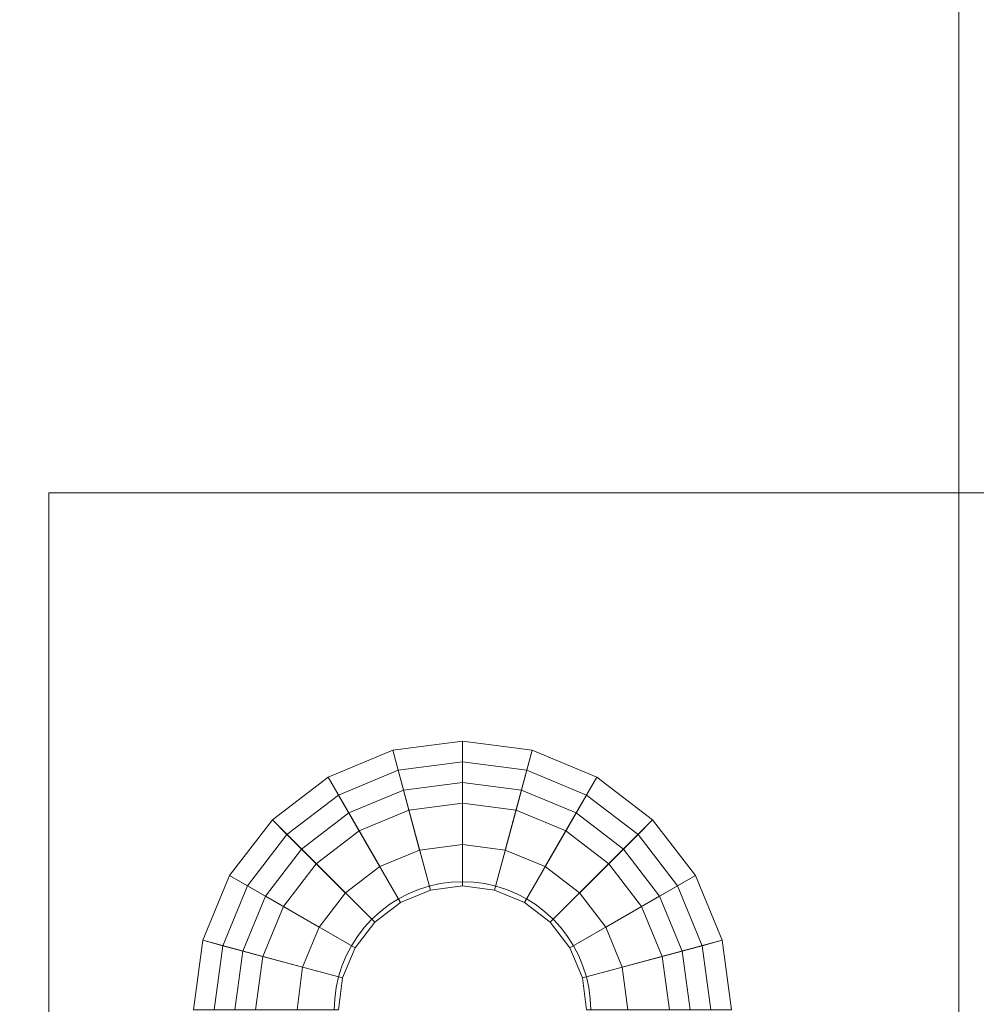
# Model space of a CAD drawing. Header units: inches. Extents: x -412 to -304, y -62 to 18.
# Tile 451 of 656: x -356.666 to -355.756, y -25.498 to -24.56. Entities that reach past the tile are written whole.
import ezdxf

# ---------------------------------------------------------------- set-up
doc = ezdxf.new("R2010")
doc.units = ezdxf.units.IN
doc.header["$LTSCALE"] = 32
doc.header["$MEASUREMENT"] = 0
for name, color, linetype, lineweight in [('Black', 7, 'Continuous', 18), ('Drawing', 7, 'Continuous', 18), ('Metal_HtAdjMech', 7, 'Continuous', 18), ('None', 7, 'Continuous', 18), ('SolidLine', 7, 'Continuous', 15), ('Wood_1-H', 7, 'Continuous', 13)]:
    doc.layers.add(name, color=color, linetype=linetype, lineweight=lineweight)

# ---------------------------------------------------------------- blocks, each defined once
blk = doc.blocks.new('Group-20')
at = {"layer": 'Black'}
for points in [[(-34.54794, 16.53613, 28.9791), (34.54794, 16.53613, 28.9791), (34.54794, -16.53613, 28.9791), (-34.54794, -16.53613, 28.9791)], [(-34.54794, 16.53613, 27.70079), (34.54794, 16.53613, 27.70079), (34.54794, -16.53613, 27.70079), (-34.54794, -16.53613, 27.70079)]]:
    blk.add_3dface(points, dxfattribs=at)
at = {"layer": 'Wood_1-H'}
for points in [[(-35.96494, 17.95313, 28.99879), (35.96494, 17.95313, 28.99879), (35.96494, -17.95313, 28.99879), (-35.96494, -17.95313, 28.99879)], [(-35.96494, 17.95313, 28.9791), (35.96494, 17.95313, 28.9791), (35.96494, -17.95313, 28.9791), (-35.96494, -17.95313, 28.9791)]]:
    blk.add_3dface(points, dxfattribs=at)
blk = doc.blocks.new('MpHtAdjTrough-1095 (3D)')
at = {"layer": 'Black'}
for points in [[(-17.3622, -4.05467, -1.5537), (17.3622, -4.05467, -1.5537), (17.3622, 2.5995, -3.97562), (-17.3622, 2.5995, -3.97562)], [(-17.3622, 2.59168, -4.03646), (17.3622, 2.59168, -4.03646), (17.3622, -4.07513, -1.60994), (-17.3622, -4.07513, -1.60994)]]:
    blk.add_3dface(points, dxfattribs=at)
blk = doc.blocks.new('MPHtAdjCenterBar (3D)')
at = {"layer": 'Black'}
for points in [[(0, 2.0838, -0.07874), (-0.06623, 2.07508, -0.07874), (-0.04076, 1.98001, -0.07874), (0, 1.98538, -0.07874)], [(0, 2.0838, -0.01969), (-0.06623, 2.07508, -0.01969), (-0.06623, 2.07508, -0.07874), (0, 2.0838, -0.07874)], [(0, 2.06412), (-0.06114, 2.05607), (-0.06623, 2.07508, -0.01969), (0, 2.0838, -0.01969)], [(-0.06623, 2.07508, -0.07874), (-0.12795, 2.04952, -0.07874), (-0.07874, 1.96428, -0.07874), (-0.04076, 1.98001, -0.07874)], [(-0.06623, 2.07508, -0.01969), (-0.12795, 2.04952, -0.01969), (-0.12795, 2.04952, -0.07874), (-0.06623, 2.07508, -0.07874)], [(-0.06114, 2.05607), (-0.11811, 2.03247), (-0.12795, 2.04952, -0.01969), (-0.06623, 2.07508, -0.01969)], [(0, 1.94601), (-0.03057, 1.94198), (-0.06114, 2.05607), (0, 2.06412)], [(-0.03057, 1.94198), (-0.05906, 1.93018), (-0.11811, 2.03247), (-0.06114, 2.05607)], [(-0.12795, 2.04952, -0.07874), (-0.18095, 2.00885, -0.07874), (-0.11136, 1.93925, -0.07874), (-0.07874, 1.96428, -0.07874)], [(-0.12795, 2.04952, -0.01969), (-0.18095, 2.00885, -0.01969), (-0.18095, 2.00885, -0.07874), (-0.12795, 2.04952, -0.07874)], [(-0.11811, 2.03247), (-0.16703, 1.99493), (-0.18095, 2.00885, -0.01969), (-0.12795, 2.04952, -0.01969)], [(0, 2.04443, -0.21654), (-0.05604, 2.03705, -0.21654), (-0.05095, 2.01804, -0.23622), (0, 2.02475, -0.23622)], [(0, 2.04443, -0.15748), (-0.05604, 2.03705, -0.15748), (-0.05604, 2.03705, -0.21654), (0, 2.04443, -0.21654)], [(0, 1.98538, -0.15748), (-0.04076, 1.98001, -0.15748), (-0.05604, 2.03705, -0.15748), (0, 2.04443, -0.15748)], [(-0.05604, 2.03705, -0.21654), (-0.10827, 2.01542, -0.21654), (-0.09843, 1.99837, -0.23622), (-0.05095, 2.01804, -0.23622)], [(-0.05604, 2.03705, -0.15748), (-0.10827, 2.01542, -0.15748), (-0.10827, 2.01542, -0.21654), (-0.05604, 2.03705, -0.21654)], [(-0.04076, 1.98001, -0.15748), (-0.07874, 1.96428, -0.15748), (-0.10827, 2.01542, -0.15748), (-0.05604, 2.03705, -0.15748)], [(-0.05906, 1.93018), (-0.08352, 1.91141), (-0.16703, 1.99493), (-0.11811, 2.03247)], [(-0.05095, 2.01804, -0.23622), (-0.09843, 1.99837, -0.23622), (-0.05906, 1.93018, -0.23622), (-0.03057, 1.94198, -0.23622)], [(0, 2.02475, -0.23622), (-0.05095, 2.01804, -0.23622), (-0.03057, 1.94198, -0.23622), (0, 1.94601, -0.23622)], [(-0.18095, 2.00885, -0.07874), (-0.22162, 1.95585, -0.07874), (-0.13638, 1.90664, -0.07874), (-0.11136, 1.93925, -0.07874)], [(-0.18095, 2.00885, -0.01969), (-0.22162, 1.95585, -0.01969), (-0.22162, 1.95585, -0.07874), (-0.18095, 2.00885, -0.07874)], [(-0.16703, 1.99493), (-0.20457, 1.94601), (-0.22162, 1.95585, -0.01969), (-0.18095, 2.00885, -0.01969)], [(-0.10827, 2.01542, -0.21654), (-0.15311, 1.98101, -0.21654), (-0.1392, 1.96709, -0.23622), (-0.09843, 1.99837, -0.23622)], [(-0.10827, 2.01542, -0.15748), (-0.15311, 1.98101, -0.15748), (-0.15311, 1.98101, -0.21654), (-0.10827, 2.01542, -0.21654)], [(-0.07874, 1.96428, -0.15748), (-0.11136, 1.93925, -0.15748), (-0.15311, 1.98101, -0.15748), (-0.10827, 2.01542, -0.15748)], [(-0.09843, 1.99837, -0.23622), (-0.1392, 1.96709, -0.23622), (-0.08352, 1.91141, -0.23622), (-0.05906, 1.93018, -0.23622)], [(-0.08352, 1.91141), (-0.10229, 1.88695), (-0.20457, 1.94601), (-0.16703, 1.99493)], [(-0.15311, 1.98101, -0.21654), (-0.18753, 1.93616, -0.21654), (-0.17048, 1.92632, -0.23622), (-0.1392, 1.96709, -0.23622)], [(-0.15311, 1.98101, -0.15748), (-0.18753, 1.93616, -0.15748), (-0.18753, 1.93616, -0.21654), (-0.15311, 1.98101, -0.21654)], [(-0.11136, 1.93925, -0.15748), (-0.13638, 1.90664, -0.15748), (-0.18753, 1.93616, -0.15748), (-0.15311, 1.98101, -0.15748)], [(-0.04076, 1.98001, -0.07874), (-0.07874, 1.96428, -0.07874), (-0.07874, 1.96428, -0.15748), (-0.04076, 1.98001, -0.15748)], [(0, 1.98538, -0.07874), (-0.04076, 1.98001, -0.07874), (-0.04076, 1.98001, -0.15748), (0, 1.98538, -0.15748)], [(-0.1392, 1.96709, -0.23622), (-0.17048, 1.92632, -0.23622), (-0.10229, 1.88695, -0.23622), (-0.08352, 1.91141, -0.23622)], [(-0.07874, 1.96428, -0.07874), (-0.11136, 1.93925, -0.07874), (-0.11136, 1.93925, -0.15748), (-0.07874, 1.96428, -0.15748)], [(-0.22162, 1.95585, -0.07874), (-0.24719, 1.89413, -0.07874), (-0.15212, 1.86866, -0.07874), (-0.13638, 1.90664, -0.07874)], [(-0.22162, 1.95585, -0.01969), (-0.24719, 1.89413, -0.01969), (-0.24719, 1.89413, -0.07874), (-0.22162, 1.95585, -0.07874)], [(-0.20457, 1.94601), (-0.22817, 1.88903), (-0.24719, 1.89413, -0.01969), (-0.22162, 1.95585, -0.01969)], [(-0.10229, 1.88695), (-0.11409, 1.85847), (-0.22817, 1.88903), (-0.20457, 1.94601)], [(-0.03057, 1.94198, -0.23622), (-0.05906, 1.93018, -0.23622), (-0.05906, 1.93018), (-0.03057, 1.94198)], [(0, 1.94601, -0.23622), (-0.03057, 1.94198, -0.23622), (-0.03057, 1.94198), (0, 1.94601)], [(-0.18753, 1.93616, -0.21654), (-0.20916, 1.88394, -0.21654), (-0.19014, 1.87885, -0.23622), (-0.17048, 1.92632, -0.23622)], [(-0.18753, 1.93616, -0.15748), (-0.20916, 1.88394, -0.15748), (-0.20916, 1.88394, -0.21654), (-0.18753, 1.93616, -0.21654)], [(-0.13638, 1.90664, -0.15748), (-0.15212, 1.86866, -0.15748), (-0.20916, 1.88394, -0.15748), (-0.18753, 1.93616, -0.15748)], [(-0.11136, 1.93925, -0.07874), (-0.13638, 1.90664, -0.07874), (-0.13638, 1.90664, -0.15748), (-0.11136, 1.93925, -0.15748)], [(-0.17048, 1.92632, -0.23622), (-0.19014, 1.87885, -0.23622), (-0.11409, 1.85847, -0.23622), (-0.10229, 1.88695, -0.23622)], [(-0.05906, 1.93018, -0.23622), (-0.08352, 1.91141, -0.23622), (-0.08352, 1.91141), (-0.05906, 1.93018)], [(-0.13638, 1.90664, -0.07874), (-0.15212, 1.86866, -0.07874), (-0.15212, 1.86866, -0.15748), (-0.13638, 1.90664, -0.15748)], [(-0.08352, 1.91141, -0.23622), (-0.10229, 1.88695, -0.23622), (-0.10229, 1.88695), (-0.08352, 1.91141)], [(-0.24719, 1.89413, -0.07874), (-0.25591, 1.8279, -0.07874), (-0.15748, 1.8279, -0.07874), (-0.15212, 1.86866, -0.07874)], [(-0.24719, 1.89413, -0.01969), (-0.25591, 1.8279, -0.01969), (-0.25591, 1.8279, -0.07874), (-0.24719, 1.89413, -0.07874)], [(-0.22817, 1.88903), (-0.23622, 1.8279), (-0.25591, 1.8279, -0.01969), (-0.24719, 1.89413, -0.01969)], [(-0.11409, 1.85847), (-0.11811, 1.8279), (-0.23622, 1.8279), (-0.22817, 1.88903)], [(-0.10229, 1.88695, -0.23622), (-0.11409, 1.85847, -0.23622), (-0.11409, 1.85847), (-0.10229, 1.88695)], [(-0.20916, 1.88394, -0.21654), (-0.21654, 1.8279, -0.21654), (-0.19685, 1.8279, -0.23622), (-0.19014, 1.87885, -0.23622)], [(-0.20916, 1.88394, -0.15748), (-0.21654, 1.8279, -0.15748), (-0.21654, 1.8279, -0.21654), (-0.20916, 1.88394, -0.21654)], [(-0.15212, 1.86866, -0.15748), (-0.15748, 1.8279, -0.15748), (-0.21654, 1.8279, -0.15748), (-0.20916, 1.88394, -0.15748)], [(-0.19014, 1.87885, -0.23622), (-0.19685, 1.8279, -0.23622), (-0.11811, 1.8279, -0.23622), (-0.11409, 1.85847, -0.23622)], [(-0.15212, 1.86866, -0.07874), (-0.15748, 1.8279, -0.07874), (-0.15748, 1.8279, -0.15748), (-0.15212, 1.86866, -0.15748)], [(-0.11409, 1.85847, -0.23622), (-0.11811, 1.8279, -0.23622), (-0.11811, 1.8279), (-0.11409, 1.85847)], [(-0.25591, 1.8279, -0.07874), (-0.24719, 1.76166, -0.07874), (-0.15212, 1.78714, -0.07874), (-0.15748, 1.8279, -0.07874)], [(-0.25591, 1.8279, -0.01969), (-0.24719, 1.76166, -0.01969), (-0.24719, 1.76166, -0.07874), (-0.25591, 1.8279, -0.07874)], [(-0.23622, 1.8279), (-0.22817, 1.76676), (-0.24719, 1.76166, -0.01969), (-0.25591, 1.8279, -0.01969)], [(-0.11811, 1.8279), (-0.11409, 1.79733), (-0.22817, 1.76676), (-0.23622, 1.8279)], [(-0.21654, 1.8279, -0.21654), (-0.20916, 1.77185, -0.21654), (-0.19014, 1.77695, -0.23622), (-0.19685, 1.8279, -0.23622)], [(-0.21654, 1.8279, -0.15748), (-0.20916, 1.77185, -0.15748), (-0.20916, 1.77185, -0.21654), (-0.21654, 1.8279, -0.21654)], [(-0.15748, 1.8279, -0.15748), (-0.15212, 1.78714, -0.15748), (-0.20916, 1.77185, -0.15748), (-0.21654, 1.8279, -0.15748)], [(-0.19685, 1.8279, -0.23622), (-0.19014, 1.77695, -0.23622), (-0.11409, 1.79733, -0.23622), (-0.11811, 1.8279, -0.23622)], [(-0.15748, 1.8279, -0.07874), (-0.15212, 1.78714, -0.07874), (-0.15212, 1.78714, -0.15748), (-0.15748, 1.8279, -0.15748)], [(-0.11811, 1.8279, -0.23622), (-0.11409, 1.79733, -0.23622), (-0.11409, 1.79733), (-0.11811, 1.8279)], [(-0.11409, 1.79733), (-0.10229, 1.76884), (-0.20457, 1.70979), (-0.22817, 1.76676)], [(-0.19014, 1.77695, -0.23622), (-0.17048, 1.72947, -0.23622), (-0.10229, 1.76884, -0.23622), (-0.11409, 1.79733, -0.23622)], [(-0.11409, 1.79733, -0.23622), (-0.10229, 1.76884, -0.23622), (-0.10229, 1.76884), (-0.11409, 1.79733)], [(-0.24719, 1.76166, -0.07874), (-0.22162, 1.69994, -0.07874), (-0.13638, 1.74916, -0.07874), (-0.15212, 1.78714, -0.07874)], [(-0.15212, 1.78714, -0.15748), (-0.13638, 1.74916, -0.15748), (-0.18753, 1.71963, -0.15748), (-0.20916, 1.77185, -0.15748)], [(-0.15212, 1.78714, -0.07874), (-0.13638, 1.74916, -0.07874), (-0.13638, 1.74916, -0.15748), (-0.15212, 1.78714, -0.15748)], [(-0.20916, 1.77185, -0.21654), (-0.18753, 1.71963, -0.21654), (-0.17048, 1.72947, -0.23622), (-0.19014, 1.77695, -0.23622)], [(-0.20916, 1.77185, -0.15748), (-0.18753, 1.71963, -0.15748), (-0.18753, 1.71963, -0.21654), (-0.20916, 1.77185, -0.21654)], [(-0.22817, 1.76676), (-0.20457, 1.70979), (-0.22162, 1.69994, -0.01969), (-0.24719, 1.76166, -0.01969)], [(-0.10229, 1.76884), (-0.08352, 1.74438), (-0.16703, 1.66086), (-0.20457, 1.70979)], [(-0.17048, 1.72947, -0.23622), (-0.1392, 1.6887, -0.23622), (-0.08352, 1.74438, -0.23622), (-0.10229, 1.76884, -0.23622)], [(-0.10229, 1.76884, -0.23622), (-0.08352, 1.74438, -0.23622), (-0.08352, 1.74438), (-0.10229, 1.76884)], [(-0.24719, 1.76166, -0.01969), (-0.22162, 1.69994, -0.01969), (-0.22162, 1.69994, -0.07874), (-0.24719, 1.76166, -0.07874)], [(-0.22162, 1.69994, -0.07874), (-0.18095, 1.64694, -0.07874), (-0.11136, 1.71654, -0.07874), (-0.13638, 1.74916, -0.07874)], [(-0.13638, 1.74916, -0.15748), (-0.11136, 1.71654, -0.15748), (-0.15311, 1.67478, -0.15748), (-0.18753, 1.71963, -0.15748)], [(-0.08352, 1.74438), (-0.05906, 1.72561), (-0.11811, 1.62332), (-0.16703, 1.66086)], [(-0.1392, 1.6887, -0.23622), (-0.09843, 1.65742, -0.23622), (-0.05906, 1.72561, -0.23622), (-0.08352, 1.74438, -0.23622)], [(-0.13638, 1.74916, -0.07874), (-0.11136, 1.71654, -0.07874), (-0.11136, 1.71654, -0.15748), (-0.13638, 1.74916, -0.15748)], [(-0.08352, 1.74438, -0.23622), (-0.05906, 1.72561, -0.23622), (-0.05906, 1.72561), (-0.08352, 1.74438)], [(-0.18753, 1.71963, -0.21654), (-0.15311, 1.67478, -0.21654), (-0.1392, 1.6887, -0.23622), (-0.17048, 1.72947, -0.23622)], [(-0.05906, 1.72561), (-0.03057, 1.71381), (-0.06114, 1.59973), (-0.11811, 1.62332)], [(-0.09843, 1.65742, -0.23622), (-0.05095, 1.63775, -0.23622), (-0.03057, 1.71381, -0.23622), (-0.05906, 1.72561, -0.23622)], [(-0.05906, 1.72561, -0.23622), (-0.03057, 1.71381, -0.23622), (-0.03057, 1.71381), (-0.05906, 1.72561)], [(-0.18753, 1.71963, -0.15748), (-0.15311, 1.67478, -0.15748), (-0.15311, 1.67478, -0.21654), (-0.18753, 1.71963, -0.21654)], [(-0.18095, 1.64694, -0.07874), (-0.12795, 1.60628, -0.07874), (-0.07874, 1.69151, -0.07874), (-0.11136, 1.71654, -0.07874)], [(-0.11136, 1.71654, -0.15748), (-0.07874, 1.69151, -0.15748), (-0.10827, 1.64037, -0.15748), (-0.15311, 1.67478, -0.15748)], [(-0.11136, 1.71654, -0.07874), (-0.07874, 1.69151, -0.07874), (-0.07874, 1.69151, -0.15748), (-0.11136, 1.71654, -0.15748)], [(-0.20457, 1.70979), (-0.16703, 1.66086), (-0.18095, 1.64694, -0.01969), (-0.22162, 1.69994, -0.01969)], [(-0.03057, 1.71381), (0, 1.70979), (0, 1.59168), (-0.06114, 1.59973)], [(-0.05095, 1.63775, -0.23622), (0, 1.63105, -0.23622), (0, 1.70979, -0.23622), (-0.03057, 1.71381, -0.23622)], [(-0.03057, 1.71381, -0.23622), (0, 1.70979, -0.23622), (0, 1.70979), (-0.03057, 1.71381)], [(-0.22162, 1.69994, -0.01969), (-0.18095, 1.64694, -0.01969), (-0.18095, 1.64694, -0.07874), (-0.22162, 1.69994, -0.07874)], [(-0.15311, 1.67478, -0.21654), (-0.10827, 1.64037, -0.21654), (-0.09843, 1.65742, -0.23622), (-0.1392, 1.6887, -0.23622)], [(-0.12795, 1.60628, -0.07874), (-0.06623, 1.58071, -0.07874), (-0.04076, 1.67578, -0.07874), (-0.07874, 1.69151, -0.07874)], [(-0.07874, 1.69151, -0.15748), (-0.04076, 1.67578, -0.15748), (-0.05604, 1.61874, -0.15748), (-0.10827, 1.64037, -0.15748)], [(-0.07874, 1.69151, -0.07874), (-0.04076, 1.67578, -0.07874), (-0.04076, 1.67578, -0.15748), (-0.07874, 1.69151, -0.15748)], [(-0.15311, 1.67478, -0.15748), (-0.10827, 1.64037, -0.15748), (-0.10827, 1.64037, -0.21654), (-0.15311, 1.67478, -0.21654)], [(-0.06623, 1.58071, -0.07874), (0, 1.57199, -0.07874), (0, 1.67042, -0.07874), (-0.04076, 1.67578, -0.07874)], [(-0.04076, 1.67578, -0.15748), (0, 1.67042, -0.15748), (0, 1.61136, -0.15748), (-0.05604, 1.61874, -0.15748)], [(-0.04076, 1.67578, -0.07874), (0, 1.67042, -0.07874), (0, 1.67042, -0.15748), (-0.04076, 1.67578, -0.15748)], [(-0.16703, 1.66086), (-0.11811, 1.62332), (-0.12795, 1.60628, -0.01969), (-0.18095, 1.64694, -0.01969)], [(-0.10827, 1.64037, -0.21654), (-0.05604, 1.61874, -0.21654), (-0.05095, 1.63775, -0.23622), (-0.09843, 1.65742, -0.23622)], [(-0.18095, 1.64694, -0.01969), (-0.12795, 1.60628, -0.01969), (-0.12795, 1.60628, -0.07874), (-0.18095, 1.64694, -0.07874)], [(-0.10827, 1.64037, -0.15748), (-0.05604, 1.61874, -0.15748), (-0.05604, 1.61874, -0.21654), (-0.10827, 1.64037, -0.21654)], [(-0.05604, 1.61874, -0.21654), (0, 1.61136, -0.21654), (0, 1.63105, -0.23622), (-0.05095, 1.63775, -0.23622)], [(-0.11811, 1.62332), (-0.06114, 1.59973), (-0.06623, 1.58071, -0.01969), (-0.12795, 1.60628, -0.01969)], [(-0.05604, 1.61874, -0.15748), (0, 1.61136, -0.15748), (0, 1.61136, -0.21654), (-0.05604, 1.61874, -0.21654)], [(-0.12795, 1.60628, -0.01969), (-0.06623, 1.58071, -0.01969), (-0.06623, 1.58071, -0.07874), (-0.12795, 1.60628, -0.07874)], [(-0.06114, 1.59973), (0, 1.59168), (0, 1.57199, -0.01969), (-0.06623, 1.58071, -0.01969)], [(-0.06623, 1.58071, -0.01969), (0, 1.57199, -0.01969), (0, 1.57199, -0.07874), (-0.06623, 1.58071, -0.07874)]]:
    blk.add_3dface(points, dxfattribs=at)
at = {"layer": 'Metal_HtAdjMech'}
for points, invisible_edges in [([(-0.12019, 1.84909, -0.07874), (-0.11789, 1.85948, -0.07874), (-0.49213, 3.009, -0.07874), (-0.49213, 1.4342, -0.07874)], 10), ([(-0.49213, 3.009, -0.07874), (-0.09998, 1.8979, -0.07874), (-0.09349, 1.90635, -0.07874)], 9), ([(-0.11789, 1.85948, -0.07874), (-0.11469, 1.86964, -0.07874), (-0.49213, 3.009, -0.07874)], 10), ([(-0.49213, 3.009, -0.07874), (-0.05158, 1.93851, -0.07874), (-0.04174, 1.94258, -0.07874)], 9), ([(-0.49213, 3.009, -0.07874), (-0.1057, 1.88892, -0.07874), (-0.09998, 1.8979, -0.07874)], 9), ([(-0.49213, 3.009, -0.07874), (-0.06102, 1.93359, -0.07874), (-0.05158, 1.93851, -0.07874)], 9), ([(-0.49213, 3.009, -0.07874), (-0.07845, 1.92139, -0.07874), (-0.07, 1.92787, -0.07874)], 9), ([(-0.49213, 3.009, -0.07874), (-0.11061, 1.87948, -0.07874), (-0.1057, 1.88892, -0.07874)], 9), ([(-0.07, 1.92787, -0.07874), (-0.06102, 1.93359, -0.07874), (-0.49213, 3.009, -0.07874)], 10), ([(-0.11469, 1.86964, -0.07874), (-0.11061, 1.87948, -0.07874), (-0.49213, 3.009, -0.07874)], 10), ([(-0.49213, 3.009, -0.07874), (-0.0863, 1.9142, -0.07874), (-0.07845, 1.92139, -0.07874)], 9), ([(-0.09349, 1.90635, -0.07874), (-0.0863, 1.9142, -0.07874), (-0.49213, 3.009, -0.07874)], 10), ([(-0.49213, 3.009, -0.07874), (-0.03159, 1.94579, -0.07874), (-0.02119, 1.94809, -0.07874)], 9), ([(0.49212, 3.009, -0.07874), (-0.49213, 3.009, -0.07874), (-0.01064, 1.94948, -0.07874), (0, 1.94994, -0.07874)], 10), ([(-0.04174, 1.94258, -0.07874), (-0.03159, 1.94579, -0.07874), (-0.49213, 3.009, -0.07874)], 10), ([(-0.02119, 1.94809, -0.07874), (-0.01064, 1.94948, -0.07874), (-0.49213, 3.009, -0.07874)], 10), ([(-0.49213, 2.81215, -0.15748), (-0.49213, 2.30034, -0.15748), (-0.49213, 3.009, -0.07874)], 10), ([(-0.49213, 2.30034, -0.15748), (-0.49213, 1.4342, -0.15748), (-0.49213, 1.4342, -0.07874), (-0.49213, 3.009, -0.07874)], 8), ([(-11.94882, 2.30034, -0.31496), (11.94882, 2.30034, -0.31496), (0.49212, 2.30034, -0.15748), (-0.49213, 2.30034, -0.15748)], 10), ([(-0.49213, 2.30034, -0.15748), (-11.94882, 2.30034, -0.15748), (-11.94882, 2.30034, -0.31496)], 8), ([(-0.49213, 2.30034, -0.15748), (-0.11789, 1.85948, -0.15748), (-0.12019, 1.84909, -0.15748)], 9), ([(-0.49213, 2.30034, -0.15748), (-0.11469, 1.86964, -0.15748), (-0.11789, 1.85948, -0.15748)], 9), ([(-0.49213, 2.30034, -0.15748), (-0.0863, 1.9142, -0.15748), (-0.09349, 1.90635, -0.15748)], 9), ([(-0.49213, 2.30034, -0.15748), (-0.03159, 1.94579, -0.15748), (-0.04174, 1.94258, -0.15748)], 9), ([(-0.49213, 2.30034, -0.15748), (-0.11061, 1.87948, -0.15748), (-0.11469, 1.86964, -0.15748)], 9), ([(-0.09349, 1.90635, -0.15748), (-0.09998, 1.8979, -0.15748), (-0.49213, 2.30034, -0.15748)], 10), ([(-0.49213, 2.30034, -0.15748), (-0.06102, 1.93359, -0.15748), (-0.07, 1.92787, -0.15748)], 9), ([(-0.04174, 1.94258, -0.15748), (-0.05158, 1.93851, -0.15748), (-0.49213, 2.30034, -0.15748)], 10), ([(-0.12019, 1.84909, -0.15748), (-0.12158, 1.83853, -0.15748), (-0.49213, 2.30034, -0.15748)], 10), ([(-0.09998, 1.8979, -0.15748), (-0.1057, 1.88892, -0.15748), (-0.49213, 2.30034, -0.15748)], 10), ([(-0.05158, 1.93851, -0.15748), (-0.06102, 1.93359, -0.15748), (-0.49213, 2.30034, -0.15748)], 10), ([(-0.1057, 1.88892, -0.15748), (-0.11061, 1.87948, -0.15748), (-0.49213, 2.30034, -0.15748)], 10), ([(-0.07, 1.92787, -0.15748), (-0.07845, 1.92139, -0.15748), (-0.49213, 2.30034, -0.15748)], 10), ([(-0.07845, 1.92139, -0.15748), (-0.0863, 1.9142, -0.15748), (-0.49213, 2.30034, -0.15748)], 10), ([(-0.49213, 2.30034, -0.15748), (-0.01064, 1.94948, -0.15748), (-0.02119, 1.94809, -0.15748)], 9), ([(-0.02119, 1.94809, -0.15748), (-0.03159, 1.94579, -0.15748), (-0.49213, 2.30034, -0.15748)], 10), ([(0, 1.94994, -0.15748), (-0.01064, 1.94948, -0.15748), (-0.49213, 2.30034, -0.15748), (0.49212, 2.30034, -0.15748)], 10), ([(-0.12158, 1.83853, -0.15748), (-0.12205, 1.8279, -0.15748), (-0.49213, 1.4342, -0.15748), (-0.49213, 2.30034, -0.15748)], 10), ([(0, 1.94994, -0.15748), (0, 1.94994, -0.07874), (-0.01064, 1.94948, -0.07874), (-0.01064, 1.94948, -0.15748)], 5), ([(-0.04174, 1.94258, -0.15748), (-0.04174, 1.94258, -0.07874), (-0.05158, 1.93851, -0.07874), (-0.05158, 1.93851, -0.15748)], 5), ([(-0.03159, 1.94579, -0.15748), (-0.03159, 1.94579, -0.07874), (-0.04174, 1.94258, -0.07874), (-0.04174, 1.94258, -0.15748)], 5), ([(-0.02119, 1.94809, -0.15748), (-0.02119, 1.94809, -0.07874), (-0.03159, 1.94579, -0.07874), (-0.03159, 1.94579, -0.15748)], 5), ([(-0.01064, 1.94948, -0.15748), (-0.01064, 1.94948, -0.07874), (-0.02119, 1.94809, -0.07874), (-0.02119, 1.94809, -0.15748)], 5), ([(-0.06102, 1.93359, -0.15748), (-0.06102, 1.93359, -0.07874), (-0.07, 1.92787, -0.07874), (-0.07, 1.92787, -0.15748)], 5), ([(-0.05158, 1.93851, -0.15748), (-0.05158, 1.93851, -0.07874), (-0.06102, 1.93359, -0.07874), (-0.06102, 1.93359, -0.15748)], 5), ([(-0.07, 1.92787, -0.15748), (-0.07, 1.92787, -0.07874), (-0.07845, 1.92139, -0.07874), (-0.07845, 1.92139, -0.15748)], 5), ([(-0.0863, 1.9142, -0.15748), (-0.0863, 1.9142, -0.07874), (-0.09349, 1.90635, -0.07874), (-0.09349, 1.90635, -0.15748)], 5), ([(-0.07845, 1.92139, -0.15748), (-0.07845, 1.92139, -0.07874), (-0.0863, 1.9142, -0.07874), (-0.0863, 1.9142, -0.15748)], 5), ([(-0.09349, 1.90635, -0.15748), (-0.09349, 1.90635, -0.07874), (-0.09998, 1.8979, -0.07874), (-0.09998, 1.8979, -0.15748)], 5), ([(-0.09998, 1.8979, -0.15748), (-0.09998, 1.8979, -0.07874), (-0.1057, 1.88892, -0.07874), (-0.1057, 1.88892, -0.15748)], 5), ([(-0.1057, 1.88892, -0.15748), (-0.1057, 1.88892, -0.07874), (-0.11061, 1.87948, -0.07874), (-0.11061, 1.87948, -0.15748)], 5), ([(-0.11061, 1.87948, -0.15748), (-0.11061, 1.87948, -0.07874), (-0.11469, 1.86964, -0.07874), (-0.11469, 1.86964, -0.15748)], 5), ([(-0.11469, 1.86964, -0.15748), (-0.11469, 1.86964, -0.07874), (-0.11789, 1.85948, -0.07874), (-0.11789, 1.85948, -0.15748)], 5), ([(-0.11789, 1.85948, -0.15748), (-0.11789, 1.85948, -0.07874), (-0.12019, 1.84909, -0.07874), (-0.12019, 1.84909, -0.15748)], 5), ([(-0.49213, 1.4342, -0.07874), (-0.12158, 1.83853, -0.07874), (-0.12019, 1.84909, -0.07874)], 9), ([(-0.12019, 1.84909, -0.15748), (-0.12019, 1.84909, -0.07874), (-0.12158, 1.83853, -0.07874), (-0.12158, 1.83853, -0.15748)], 5), ([(-0.12205, 1.8279, -0.07874), (-0.12158, 1.83853, -0.07874), (-0.49213, 1.4342, -0.07874)], 10), ([(-0.12158, 1.83853, -0.15748), (-0.12158, 1.83853, -0.07874), (-0.12205, 1.8279, -0.07874), (-0.12205, 1.8279, -0.15748)], 5), ([(-0.49213, 1.4342, -0.15748), (-0.12205, 1.8279, -0.15748), (-0.12158, 1.81726, -0.15748)], 9), ([(-0.49213, 1.4342, -0.07874), (-0.12158, 1.81726, -0.07874), (-0.12205, 1.8279, -0.07874)], 9), ([(-0.12205, 1.8279, -0.15748), (-0.12205, 1.8279, -0.07874), (-0.12158, 1.81726, -0.07874), (-0.12158, 1.81726, -0.15748)], 5), ([(-0.49213, 1.4342, -0.15748), (-0.12158, 1.81726, -0.15748), (-0.12019, 1.8067, -0.15748)], 9), ([(-0.12019, 1.8067, -0.07874), (-0.12158, 1.81726, -0.07874), (-0.49213, 1.4342, -0.07874)], 10), ([(-0.12158, 1.81726, -0.15748), (-0.12158, 1.81726, -0.07874), (-0.12019, 1.8067, -0.07874), (-0.12019, 1.8067, -0.15748)], 5), ([(-0.12019, 1.8067, -0.15748), (-0.11789, 1.79631, -0.15748), (-0.49213, 1.4342, -0.15748)], 10), ([(-0.49213, 1.4342, -0.07874), (-0.11789, 1.79631, -0.07874), (-0.12019, 1.8067, -0.07874)], 9), ([(-0.12019, 1.8067, -0.15748), (-0.12019, 1.8067, -0.07874), (-0.11789, 1.79631, -0.07874), (-0.11789, 1.79631, -0.15748)], 5), ([(-0.11789, 1.79631, -0.15748), (-0.11469, 1.78615, -0.15748), (-0.49213, 1.4342, -0.15748)], 10), ([(-0.49213, 1.4342, -0.07874), (-0.11469, 1.78615, -0.07874), (-0.11789, 1.79631, -0.07874)], 9), ([(-0.11789, 1.79631, -0.15748), (-0.11789, 1.79631, -0.07874), (-0.11469, 1.78615, -0.07874), (-0.11469, 1.78615, -0.15748)], 5), ([(-0.11469, 1.78615, -0.15748), (-0.11061, 1.77632, -0.15748), (-0.49213, 1.4342, -0.15748)], 10), ([(-0.49213, 1.4342, -0.07874), (-0.11061, 1.77632, -0.07874), (-0.11469, 1.78615, -0.07874)], 9), ([(-0.11469, 1.78615, -0.15748), (-0.11469, 1.78615, -0.07874), (-0.11061, 1.77632, -0.07874), (-0.11061, 1.77632, -0.15748)], 5), ([(-0.49213, 1.4342, -0.15748), (-0.11061, 1.77632, -0.15748), (-0.1057, 1.76687, -0.15748)], 9), ([(-0.1057, 1.76687, -0.07874), (-0.11061, 1.77632, -0.07874), (-0.49213, 1.4342, -0.07874)], 10), ([(-0.11061, 1.77632, -0.15748), (-0.11061, 1.77632, -0.07874), (-0.1057, 1.76687, -0.07874), (-0.1057, 1.76687, -0.15748)], 5), ([(-0.49213, 1.4342, -0.15748), (-0.1057, 1.76687, -0.15748), (-0.09998, 1.75789, -0.15748)], 9), ([(-0.09998, 1.75789, -0.07874), (-0.1057, 1.76687, -0.07874), (-0.49213, 1.4342, -0.07874)], 10), ([(-0.1057, 1.76687, -0.15748), (-0.1057, 1.76687, -0.07874), (-0.09998, 1.75789, -0.07874), (-0.09998, 1.75789, -0.15748)], 5), ([(-0.49213, 1.4342, -0.15748), (-0.09998, 1.75789, -0.15748), (-0.09349, 1.74945, -0.15748)], 9), ([(-0.09349, 1.74945, -0.07874), (-0.09998, 1.75789, -0.07874), (-0.49213, 1.4342, -0.07874)], 10), ([(-0.09998, 1.75789, -0.15748), (-0.09998, 1.75789, -0.07874), (-0.09349, 1.74945, -0.07874), (-0.09349, 1.74945, -0.15748)], 5), ([(-0.09349, 1.74945, -0.15748), (-0.0863, 1.7416, -0.15748), (-0.49213, 1.4342, -0.15748)], 10), ([(-0.49213, 1.4342, -0.07874), (-0.0863, 1.7416, -0.07874), (-0.09349, 1.74945, -0.07874)], 9), ([(-0.09349, 1.74945, -0.15748), (-0.09349, 1.74945, -0.07874), (-0.0863, 1.7416, -0.07874), (-0.0863, 1.7416, -0.15748)], 5), ([(-0.49213, 1.4342, -0.15748), (-0.0863, 1.7416, -0.15748), (-0.07845, 1.7344, -0.15748)], 9), ([(-0.07845, 1.7344, -0.07874), (-0.0863, 1.7416, -0.07874), (-0.49213, 1.4342, -0.07874)], 10), ([(-0.49213, 1.4342, -0.15748), (-0.07845, 1.7344, -0.15748), (-0.07, 1.72792, -0.15748)], 9), ([(-0.07, 1.72792, -0.07874), (-0.07845, 1.7344, -0.07874), (-0.49213, 1.4342, -0.07874)], 10), ([(-0.0863, 1.7416, -0.15748), (-0.0863, 1.7416, -0.07874), (-0.07845, 1.7344, -0.07874), (-0.07845, 1.7344, -0.15748)], 5), ([(-0.07845, 1.7344, -0.15748), (-0.07845, 1.7344, -0.07874), (-0.07, 1.72792, -0.07874), (-0.07, 1.72792, -0.15748)], 5), ([(-0.07, 1.72792, -0.15748), (-0.06102, 1.7222, -0.15748), (-0.49213, 1.4342, -0.15748)], 10), ([(-0.49213, 1.4342, -0.07874), (-0.06102, 1.7222, -0.07874), (-0.07, 1.72792, -0.07874)], 9), ([(-0.07, 1.72792, -0.15748), (-0.07, 1.72792, -0.07874), (-0.06102, 1.7222, -0.07874), (-0.06102, 1.7222, -0.15748)], 5), ([(-0.49213, 1.4342, -0.15748), (-0.06102, 1.7222, -0.15748), (-0.05158, 1.71728, -0.15748)], 9), ([(-0.05158, 1.71728, -0.07874), (-0.06102, 1.7222, -0.07874), (-0.49213, 1.4342, -0.07874)], 10), ([(-0.49213, 1.4342, -0.15748), (-0.05158, 1.71728, -0.15748), (-0.04174, 1.71321, -0.15748)], 9), ([(-0.04174, 1.71321, -0.07874), (-0.05158, 1.71728, -0.07874), (-0.49213, 1.4342, -0.07874)], 10), ([(-0.06102, 1.7222, -0.15748), (-0.06102, 1.7222, -0.07874), (-0.05158, 1.71728, -0.07874), (-0.05158, 1.71728, -0.15748)], 5), ([(-0.05158, 1.71728, -0.15748), (-0.05158, 1.71728, -0.07874), (-0.04174, 1.71321, -0.07874), (-0.04174, 1.71321, -0.15748)], 5), ([(-0.04174, 1.71321, -0.15748), (-0.03159, 1.71001, -0.15748), (-0.49213, 1.4342, -0.15748)], 10), ([(-0.49213, 1.4342, -0.07874), (-0.03159, 1.71001, -0.07874), (-0.04174, 1.71321, -0.07874)], 9), ([(-0.49213, 1.4342, -0.15748), (-0.03159, 1.71001, -0.15748), (-0.02119, 1.7077, -0.15748)], 9), ([(-0.02119, 1.7077, -0.07874), (-0.03159, 1.71001, -0.07874), (-0.49213, 1.4342, -0.07874)], 10), ([(-0.02119, 1.7077, -0.15748), (-0.01064, 1.70631, -0.15748), (-0.49213, 1.4342, -0.15748)], 10), ([(-0.49213, 1.4342, -0.07874), (-0.01064, 1.70631, -0.07874), (-0.02119, 1.7077, -0.07874)], 9), ([(0.49212, 1.4342, -0.15748), (-0.49213, 1.4342, -0.15748), (-0.01064, 1.70631, -0.15748), (0, 1.70585, -0.15748)], 10), ([(0, 1.70585, -0.07874), (-0.01064, 1.70631, -0.07874), (-0.49213, 1.4342, -0.07874), (0.49212, 1.4342, -0.07874)], 10), ([(-0.04174, 1.71321, -0.15748), (-0.04174, 1.71321, -0.07874), (-0.03159, 1.71001, -0.07874), (-0.03159, 1.71001, -0.15748)], 5), ([(-0.03159, 1.71001, -0.15748), (-0.03159, 1.71001, -0.07874), (-0.02119, 1.7077, -0.07874), (-0.02119, 1.7077, -0.15748)], 5), ([(-0.02119, 1.7077, -0.15748), (-0.02119, 1.7077, -0.07874), (-0.01064, 1.70631, -0.07874), (-0.01064, 1.70631, -0.15748)], 5), ([(-0.01064, 1.70631, -0.15748), (-0.01064, 1.70631, -0.07874), (0, 1.70585, -0.07874), (0, 1.70585, -0.15748)], 5)]:
    blk.add_3dface(points, dxfattribs=dict(at, invisible_edges=invisible_edges))
for points in [[(-17.61811, 2.81215, -1.55512), (17.61811, 2.81215, -1.55512), (17.61811, 2.30034, -1.55512), (-17.61811, 2.30034, -1.55512)], [(-17.61811, 2.30034, -1.39764), (17.61811, 2.30034, -1.39764), (17.61811, 2.81215, -1.39764), (-17.61811, 2.81215, -1.39764)], [(-0.49213, 2.30034, -0.15748), (-0.49213, 2.81215, -0.15748), (-11.94882, 2.81215, -0.15748), (-11.94882, 2.30034, -0.15748)], [(11.94882, 2.81215, -0.31496), (11.94882, 2.30034, -0.31496), (-11.94882, 2.30034, -0.31496), (-11.94882, 2.81215, -0.31496)], [(-17.61811, 2.30034, -1.55512), (17.61811, 2.30034, -1.55512), (17.61811, 2.30034, -1.39764), (-17.61811, 2.30034, -1.39764)], [(0.49212, 1.4342, -0.15748), (0.49212, 1.4342, -0.07874), (-0.49213, 1.4342, -0.07874), (-0.49213, 1.4342, -0.15748)]]:
    blk.add_3dface(points, dxfattribs=at)
blk = doc.blocks.new('Group-23')
at = {"layer": 'None'}
blk.add_blockref('Group-20', (0, 0), dxfattribs=at)
at = {"layer": 'SolidLine', "color": 7}
for name in ['MpHtAdjTrough-1095 (3D)', 'MPHtAdjCenterBar (3D)']:
    blk.add_blockref(name, (0, 0, 27.70079), dxfattribs=at)
blk = doc.blocks.new('MP Ht Adju Rect Table (3D)')
at = {"layer": 'None'}
blk.add_blockref('Group-23', (0, 0), dxfattribs=at)
at = {"layer": 'Drawing', "color": 0, "flags": 1}
for tag in ['Tag', 'Catalog', 'Option1', 'Option2', 'Option3', 'Option4', 'Option5', 'Option6', 'Option7', 'Option8', 'Option9', 'Option10', 'Option11', 'Option12', 'Custom', 'FinishGroup', 'Discount', 'Item2', 'Item3', 'Item6', 'Item9', 'Item10', 'Item12', 'Item13', 'Item16', 'Item19', 'Item20', 'Item21', 'Item22', 'Item23', 'Item24', 'Item25', 'Item8', 'Item18', 'Item1', 'Item4', 'Item5', 'Item7', 'Item11', 'Item14', 'Item15', 'Item17']:
    blk.add_attdef(tag, (-16.60664, -46.53056), '', height=0.00709, dxfattribs=at)

msp = doc.modelspace()

# ---------------------------------------------------------------- block references
at = {"layer": 'Drawing', "rotation": 270}
msp.add_blockref('MP Ht Adju Rect Table (3D)', (-358.07283, -25.50309), dxfattribs=at)

doc.saveas('drawing.dxf')
